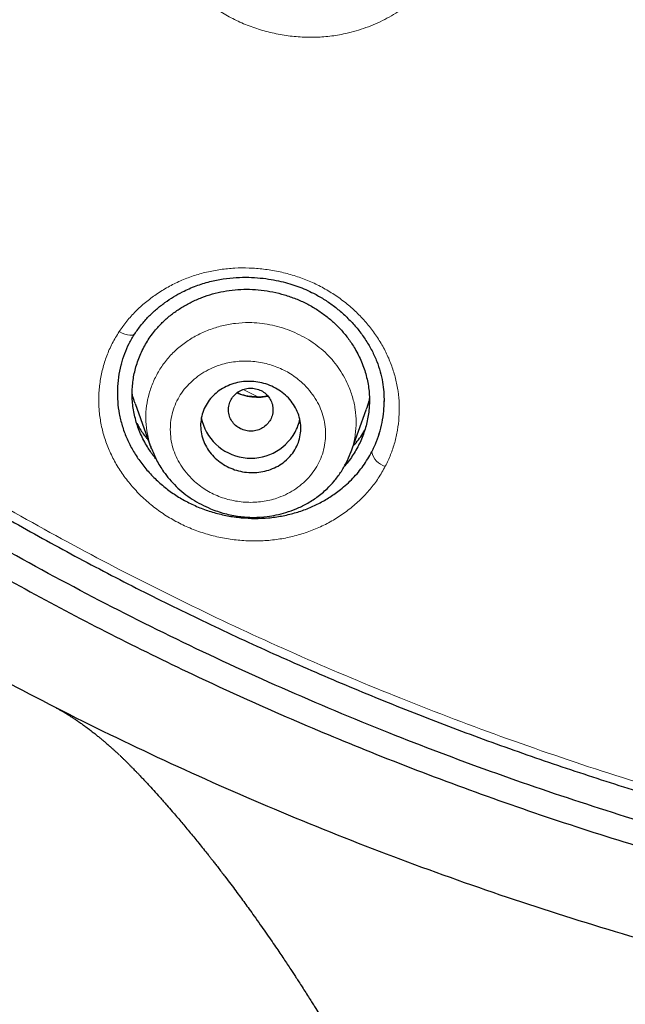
# Model space of a CAD drawing. Header units: millimetres. Extents: x 8 to 846, y 12 to 2113.
# Tile 270 of 515: x 450 to 461, y 1769 to 1786. Entities that reach past the tile are written whole.
import ezdxf

# ---------------------------------------------------------------- set-up
doc = ezdxf.new("R2010")
doc.units = ezdxf.units.MM

msp = doc.modelspace()

# ---------------------------------------------------------------- linework, layer by layer
at = {"color": 8, "linetype": 'Continuous', "lineweight": 0}
msp.add_line((453.645, 1779.652), (453.909, 1779.52), dxfattribs=at)
at = {"color": 7, "linetype": 'Continuous', "lineweight": 30}
for p, q in [((451.701, 1779.401), (451.99, 1778.593)), ((455.578, 1778.519), (455.852, 1779.285)), ((455.572, 1778.521), (455.569, 1778.512)), ((455.571, 1778.511), (455.579, 1778.528))]:
    msp.add_line(p, q, dxfattribs=at)
at = {"color": 8, "linetype": 'Continuous', "lineweight": 0, "flags": 128}
msp.add_lwpolyline([(451.417, 1780.693), (451.468, 1780.666), (451.518, 1780.647), (451.566, 1780.634), (451.61, 1780.628), (451.648, 1780.63), (451.678, 1780.64), (451.695, 1780.652)], dxfattribs=at)
at = {"color": 7, "linetype": 'Continuous', "lineweight": 30}
for centre, radius, start, end in [((453.782, 1779.325), 0.908, 191.3176, 331.0803), ((453.83, 1779.292), 0.85, 331.4506, 348.2369)]:
    msp.add_arc(centre, radius, start, end, dxfattribs=at)
at = {"color": 8, "linetype": 'Continuous', "lineweight": 0}
msp.add_arc((456.284, 1778.595), 0.336, 191.061, 254.941, dxfattribs=at)
at = {"color": 7, "linetype": 'Continuous', "lineweight": 30}
for points, knots in [([(438.753, 1781.597), (438.116, 1782.151), (436.841, 1783.26), (435.025, 1785.022), (433.286, 1786.854), (431.632, 1788.759), (430.064, 1790.73), (428.585, 1792.765), (427.198, 1794.859), (425.906, 1797.008), (424.711, 1799.21), (423.615, 1801.459), (422.622, 1803.753), (421.734, 1806.086), (420.951, 1808.454), (420.274, 1810.852), (419.705, 1813.277), (419.244, 1815.722), (418.892, 1818.185), (418.651, 1820.66), (418.52, 1823.142), (418.502, 1825.628), (418.596, 1828.113), (418.802, 1830.591), (419.118, 1833.058), (419.543, 1835.51), (420.077, 1837.942), (420.719, 1840.349), (421.467, 1842.727), (422.321, 1845.072), (423.281, 1847.379), (424.343, 1849.643), (425.506, 1851.861), (426.768, 1854.028), (428.124, 1856.141), (429.573, 1858.195), (431.112, 1860.187), (432.739, 1862.114), (434.45, 1863.97), (436.243, 1865.754), (438.115, 1867.459), (440.062, 1869.085), (442.08, 1870.628), (444.165, 1872.085), (446.313, 1873.455), (448.52, 1874.735), (450.781, 1875.922), (453.094, 1877.013), (455.453, 1878.006), (457.856, 1878.898), (460.296, 1879.689), (462.768, 1880.377), (465.27, 1880.962), (467.794, 1881.442), (470.338, 1881.818), (472.897, 1882.085), (475.465, 1882.254), (477.18, 1882.275), (478.038, 1882.285)], [0, 0, 0, 0, 0.017858, 0.035716, 0.053573, 0.07143, 0.089286, 0.107143, 0.124999, 0.142856, 0.160713, 0.178571, 0.196429, 0.214287, 0.232143, 0.25, 0.267856, 0.285712, 0.303568, 0.321425, 0.339282, 0.35714, 0.374998, 0.392856, 0.410713, 0.42857, 0.446428, 0.464285, 0.482142, 0.499999, 0.517857, 0.535714, 0.553571, 0.571428, 0.589285, 0.607142, 0.624999, 0.642856, 0.660713, 0.67857, 0.696427, 0.714284, 0.732141, 0.749999, 0.767857, 0.785715, 0.803573, 0.821432, 0.83929, 0.857149, 0.875005, 0.892861, 0.910716, 0.928572, 0.946428, 0.964284, 0.982141, 1, 1, 1, 1]), ([(478.038, 1879.997), (477.434, 1879.991), (476.226, 1879.981), (474.416, 1879.894), (472.608, 1879.756), (470.804, 1879.561), (469.003, 1879.311), (467.209, 1879.007), (465.477, 1878.659), (463.811, 1878.274), (462.213, 1877.858), (460.632, 1877.398), (459.069, 1876.896), (457.523, 1876.351), (455.942, 1875.743), (454.328, 1875.068), (452.688, 1874.322), (451.077, 1873.528), (449.495, 1872.687), (447.943, 1871.799), (446.418, 1870.862), (444.963, 1869.906), (443.577, 1868.935), (442.263, 1867.956), (440.98, 1866.942), (439.728, 1865.894), (438.508, 1864.811), (437.286, 1863.661), (436.066, 1862.443), (434.855, 1861.154), (433.687, 1859.829), (432.562, 1858.469), (431.48, 1857.073), (430.439, 1855.639), (429.469, 1854.212), (428.569, 1852.798), (427.74, 1851.406), (426.955, 1849.994), (426.213, 1848.564), (425.516, 1847.115), (424.843, 1845.604), (424.201, 1844.032), (423.594, 1842.398), (423.04, 1840.745), (422.54, 1839.075), (422.094, 1837.387), (421.7, 1835.679), (421.369, 1834.004), (421.099, 1832.367), (420.884, 1830.775), (420.717, 1829.182), (420.598, 1827.587), (420.528, 1825.989), (420.504, 1824.343), (420.533, 1822.652), (420.62, 1820.915), (420.763, 1819.181), (420.964, 1817.448), (421.221, 1815.717), (421.535, 1813.99), (421.894, 1812.32), (422.291, 1810.712), (422.722, 1809.167), (423.197, 1807.638), (423.717, 1806.125), (424.282, 1804.628), (424.911, 1803.102), (425.607, 1801.549), (426.376, 1799.973), (427.196, 1798.42), (428.07, 1796.89), (428.995, 1795.381), (429.97, 1793.901), (430.962, 1792.492), (431.963, 1791.158), (432.969, 1789.893), (434.012, 1788.658), (435.091, 1787.454), (436.206, 1786.279), (437.391, 1785.101), (438.65, 1783.923), (439.984, 1782.75), (441.359, 1781.617), (442.774, 1780.524), (444.229, 1779.47), (445.719, 1778.46), (447.195, 1777.524), (448.649, 1776.661), (450.081, 1775.864), (451.534, 1775.109), (453.009, 1774.395), (454.505, 1773.722), (456.07, 1773.071), (457.704, 1772.447), (459.405, 1771.856), (461.124, 1771.317), (462.86, 1770.83), (464.614, 1770.395), (466.381, 1770.014), (468.109, 1769.696), (469.793, 1769.436), (471.432, 1769.23), (473.076, 1769.069), (474.725, 1768.955), (476.38, 1768.884), (477.485, 1768.875), (478.038, 1768.871)], [0, 0, 0, 0, 0.01003, 0.020054, 0.030083, 0.040124, 0.050187, 0.060282, 0.070362, 0.079553, 0.088711, 0.097842, 0.106955, 0.116055, 0.12515, 0.135215, 0.145244, 0.155247, 0.165233, 0.175211, 0.185191, 0.195231, 0.204429, 0.213609, 0.222777, 0.23194, 0.241107, 0.250284, 0.260264, 0.270231, 0.280194, 0.290164, 0.300149, 0.31016, 0.320251, 0.329484, 0.338685, 0.347862, 0.357022, 0.366175, 0.375328, 0.385279, 0.395221, 0.405163, 0.415118, 0.425096, 0.435106, 0.445185, 0.454404, 0.463594, 0.472765, 0.481925, 0.491084, 0.500249, 0.510205, 0.520158, 0.530119, 0.540101, 0.550114, 0.56017, 0.570237, 0.579425, 0.588586, 0.597726, 0.606856, 0.615983, 0.625115, 0.635087, 0.645061, 0.655045, 0.665052, 0.67509, 0.685171, 0.695207, 0.70436, 0.713496, 0.722621, 0.731743, 0.74087, 0.750008, 0.759978, 0.769956, 0.779952, 0.789974, 0.800033, 0.810138, 0.820182, 0.829338, 0.838477, 0.847605, 0.856731, 0.86586, 0.875, 0.885017, 0.895019, 0.905016, 0.915017, 0.92503, 0.935066, 0.945076, 0.954226, 0.963368, 0.97251, 0.981657, 0.990818, 1, 1, 1, 1]), ([(535.073, 1824.397), (535.066, 1823.725), (535.051, 1822.382), (534.932, 1820.371), (534.742, 1818.364), (534.474, 1816.362), (534.129, 1814.366), (533.717, 1812.417), (533.244, 1810.522), (532.715, 1808.685), (532.121, 1806.869), (531.461, 1805.073), (530.724, 1803.268), (529.908, 1801.458), (529.008, 1799.648), (528.038, 1797.869), (527, 1796.122), (525.893, 1794.407), (524.742, 1792.761), (523.556, 1791.186), (522.339, 1789.684), (521.07, 1788.224), (519.748, 1786.806), (518.352, 1785.41), (516.88, 1784.039), (515.33, 1782.699), (513.726, 1781.411), (512.067, 1780.176), (510.358, 1778.997), (508.639, 1777.9), (506.922, 1776.885), (505.209, 1775.949), (503.465, 1775.073), (501.691, 1774.255), (499.855, 1773.483), (497.956, 1772.762), (495.995, 1772.096), (494.005, 1771.499), (491.985, 1770.97), (489.939, 1770.512), (487.915, 1770.132), (485.922, 1769.828), (483.966, 1769.596), (482.008, 1769.43), (480.046, 1769.329), (478.039, 1769.294), (475.989, 1769.329), (473.899, 1769.439), (471.814, 1769.623), (469.736, 1769.882), (467.665, 1770.215), (465.649, 1770.612), (463.692, 1771.068), (461.798, 1771.576), (459.928, 1772.146), (458.081, 1772.777), (456.215, 1773.485), (454.335, 1774.275), (452.445, 1775.15), (450.593, 1776.091), (448.777, 1777.097), (446.997, 1778.168), (445.29, 1779.281), (443.66, 1780.427), (442.108, 1781.599), (440.602, 1782.82), (439.144, 1784.088), (437.701, 1785.433), (436.278, 1786.855), (434.883, 1788.358), (433.548, 1789.908), (432.272, 1791.504), (431.053, 1793.15), (429.917, 1794.808), (428.862, 1796.472), (427.89, 1798.133), (426.98, 1799.822), (426.132, 1801.539), (425.331, 1803.319), (424.581, 1805.161), (423.889, 1807.061), (423.27, 1808.981), (422.725, 1810.921), (422.252, 1812.885), (421.859, 1814.835), (421.544, 1816.763), (421.303, 1818.662), (421.132, 1820.568), (421.025, 1822.48), (421.012, 1823.758), (421.006, 1824.397)], [0, 0, 0, 0, 0.011647, 0.023279, 0.034914, 0.046569, 0.058262, 0.069997, 0.081033, 0.092045, 0.103046, 0.114051, 0.125075, 0.136674, 0.148268, 0.159874, 0.171507, 0.183184, 0.194903, 0.205931, 0.216944, 0.227954, 0.238974, 0.250018, 0.2616, 0.2732, 0.284834, 0.296518, 0.308264, 0.319998, 0.330999, 0.341975, 0.352941, 0.363907, 0.374886, 0.386463, 0.398058, 0.409684, 0.421356, 0.433089, 0.444843, 0.455871, 0.466863, 0.477832, 0.488791, 0.499751, 0.51144, 0.523115, 0.53479, 0.54648, 0.558201, 0.569925, 0.580927, 0.591892, 0.602833, 0.61376, 0.624687, 0.6364, 0.648087, 0.659761, 0.671439, 0.683135, 0.694871, 0.705904, 0.716895, 0.727858, 0.738804, 0.749746, 0.761426, 0.773081, 0.784724, 0.796373, 0.808043, 0.819784, 0.830839, 0.841857, 0.852852, 0.863839, 0.87483, 0.886496, 0.898127, 0.909738, 0.921348, 0.932974, 0.944696, 0.955762, 0.96681, 0.977856, 0.988914, 1, 1, 1, 1]), ([(421.626, 1820.903), (421.63, 1820.848), (421.638, 1820.728), (421.654, 1820.534), (421.672, 1820.308), (421.694, 1820.05), (421.718, 1819.768), (421.746, 1819.472), (421.791, 1819.007), (421.859, 1818.385), (421.95, 1817.641), (422.046, 1816.946), (422.144, 1816.293), (422.248, 1815.649), (422.388, 1814.851), (422.571, 1813.899), (422.809, 1812.791), (423.069, 1811.69), (423.366, 1810.544), (423.702, 1809.355), (424.082, 1808.125), (424.492, 1806.904), (424.931, 1805.693), (425.4, 1804.494), (425.898, 1803.305), (426.425, 1802.129), (426.982, 1800.963), (427.568, 1799.808), (428.184, 1798.665), (428.827, 1797.536), (429.497, 1796.422), (430.191, 1795.329), (430.906, 1794.258), (431.643, 1793.211), (432.404, 1792.18), (433.193, 1791.161), (434.012, 1790.153), (434.861, 1789.158), (435.735, 1788.183), (436.632, 1787.229), (437.552, 1786.295), (438.495, 1785.382), (439.46, 1784.492), (440.448, 1783.623), (441.456, 1782.778), (442.484, 1781.956), (443.532, 1781.157), (444.593, 1780.386), (445.664, 1779.645), (446.746, 1778.932), (447.844, 1778.245), (448.965, 1777.577), (450.11, 1776.931), (451.277, 1776.306), (452.46, 1775.709), (453.658, 1775.139), (454.869, 1774.596), (456.094, 1774.081), (457.331, 1773.595), (458.58, 1773.137), (459.839, 1772.709), (461.107, 1772.309), (462.385, 1771.938), (463.664, 1771.598), (464.943, 1771.288), (466.219, 1771.01), (467.501, 1770.76), (468.797, 1770.537), (470.107, 1770.342), (471.43, 1770.175), (472.758, 1770.039), (474.088, 1769.933), (475.422, 1769.858), (476.759, 1769.813), (478.097, 1769.8), (479.434, 1769.816), (480.768, 1769.863), (482.099, 1769.941), (483.426, 1770.049), (484.743, 1770.187), (486.047, 1770.353), (487.339, 1770.547), (488.626, 1770.769), (489.917, 1771.022), (491.21, 1771.306), (492.506, 1771.622), (493.795, 1771.967), (495.075, 1772.341), (496.346, 1772.744), (497.606, 1773.176), (498.855, 1773.637), (500.09, 1774.126), (501.311, 1774.642), (502.519, 1775.186), (503.712, 1775.757), (504.885, 1776.351), (506.035, 1776.969), (507.163, 1777.608), (508.276, 1778.272), (509.381, 1778.965), (510.477, 1779.688), (511.562, 1780.442), (512.63, 1781.221), (513.679, 1782.023), (514.708, 1782.85), (515.716, 1783.699), (516.702, 1784.57), (517.665, 1785.462), (518.604, 1786.374), (519.52, 1787.308), (520.413, 1788.262), (521.278, 1789.231), (522.113, 1790.213), (522.92, 1791.208), (523.703, 1792.221), (524.468, 1793.259), (525.213, 1794.322), (525.937, 1795.408), (526.634, 1796.511), (527.304, 1797.629), (527.946, 1798.761), (528.56, 1799.908), (529.145, 1801.065), (529.7, 1802.233), (530.225, 1803.411), (530.721, 1804.6), (531.188, 1805.802), (531.625, 1807.014), (532.033, 1808.237), (532.412, 1809.468), (532.76, 1810.708), (533.079, 1811.955), (533.367, 1813.208), (533.624, 1814.467), (533.814, 1815.524), (533.953, 1816.388), (534.053, 1817.064), (534.148, 1817.769), (534.222, 1818.387), (534.279, 1818.901), (534.319, 1819.295), (534.354, 1819.667), (534.38, 1819.972), (534.4, 1820.216), (534.415, 1820.402), (534.427, 1820.561), (534.437, 1820.692), (534.446, 1820.792), (534.451, 1820.852), (534.453, 1820.878)], [0, 0, 0, 0, 0.000972, 0.00214, 0.003506, 0.005071, 0.006833, 0.008669, 0.010483, 0.01536, 0.020074, 0.024147, 0.02815, 0.032108, 0.036022, 0.042913, 0.049781, 0.056648, 0.063516, 0.07132, 0.079124, 0.086927, 0.094729, 0.102526, 0.110315, 0.118106, 0.125905, 0.133736, 0.141568, 0.149401, 0.157234, 0.165071, 0.172773, 0.180477, 0.188169, 0.195855, 0.203695, 0.211534, 0.219373, 0.22721, 0.235046, 0.242882, 0.250729, 0.258566, 0.266406, 0.274247, 0.282088, 0.289927, 0.297623, 0.305312, 0.312993, 0.320676, 0.328514, 0.336353, 0.344191, 0.352031, 0.359872, 0.367717, 0.37557, 0.383406, 0.391244, 0.399082, 0.406919, 0.414756, 0.42245, 0.430139, 0.437816, 0.445493, 0.45333, 0.461167, 0.469006, 0.476845, 0.484688, 0.492542, 0.500414, 0.508269, 0.516104, 0.523931, 0.531754, 0.539576, 0.547258, 0.554937, 0.562615, 0.570292, 0.578136, 0.585988, 0.593841, 0.601695, 0.60955, 0.617404, 0.625259, 0.633094, 0.640923, 0.648747, 0.656569, 0.664391, 0.672072, 0.679754, 0.687435, 0.695118, 0.702963, 0.710816, 0.718673, 0.72653, 0.734389, 0.742246, 0.7501, 0.757929, 0.765748, 0.773567, 0.781388, 0.789209, 0.796892, 0.804574, 0.81226, 0.819951, 0.82781, 0.835667, 0.843519, 0.85137, 0.859219, 0.867068, 0.874915, 0.882713, 0.890504, 0.898295, 0.906097, 0.913906, 0.921715, 0.929526, 0.937336, 0.945145, 0.952949, 0.960746, 0.968542, 0.972526, 0.976679, 0.980999, 0.985489, 0.988029, 0.990437, 0.992707, 0.994838, 0.996024, 0.997162, 0.998233, 0.998944, 0.999532, 1, 1, 1, 1]), ([(438.753, 1781.597), (439.865, 1780.694), (442.089, 1778.888), (445.672, 1776.486), (449.413, 1774.325), (453.311, 1772.439), (457.341, 1770.833), (461.483, 1769.521), (465.709, 1768.483), (468.579, 1768.046), (470.013, 1767.828)], [0, 0, 0, 0, 0.125007, 0.250015, 0.375019, 0.500014, 0.625012, 0.750014, 0.875011, 1, 1, 1, 1]), ([(451.695, 1780.652), (451.733, 1780.707), (451.809, 1780.815), (451.941, 1780.963), (452.083, 1781.097), (452.234, 1781.215), (452.39, 1781.319), (452.576, 1781.423), (452.792, 1781.518), (453.038, 1781.595), (453.281, 1781.644), (453.515, 1781.668), (453.738, 1781.672), (453.947, 1781.66), (454.14, 1781.634), (454.317, 1781.598), (454.478, 1781.555), (454.627, 1781.506), (454.769, 1781.449), (454.925, 1781.375), (455.092, 1781.281), (455.266, 1781.161), (455.431, 1781.025), (455.585, 1780.875), (455.727, 1780.711), (455.853, 1780.534), (455.961, 1780.349), (456.046, 1780.16), (456.109, 1779.973), (456.149, 1779.788), (456.172, 1779.609), (456.174, 1779.493), (456.175, 1779.435)], [0, 0, 0, 0, 0.035563, 0.070227, 0.103951, 0.136697, 0.168437, 0.199154, 0.243295, 0.285174, 0.324832, 0.36222, 0.397324, 0.430119, 0.460584, 0.488711, 0.514502, 0.538356, 0.562242, 0.586443, 0.619265, 0.652791, 0.687029, 0.721954, 0.75752, 0.793661, 0.830152, 0.865813, 0.900481, 0.934394, 0.967573, 1, 1, 1, 1]), ([(452.079, 1778.402), (452.065, 1778.419), (452.007, 1778.488), (451.91, 1778.638), (451.796, 1778.852), (451.709, 1779.097), (451.658, 1779.347), (451.643, 1779.599), (451.665, 1779.849), (451.721, 1780.094), (451.812, 1780.329), (451.934, 1780.549), (452.075, 1780.736), (452.223, 1780.89), (452.372, 1781.016), (452.535, 1781.128), (452.711, 1781.226), (452.898, 1781.308), (453.092, 1781.374), (453.292, 1781.42), (453.497, 1781.448), (453.706, 1781.458), (453.916, 1781.448), (454.126, 1781.419), (454.335, 1781.372), (454.538, 1781.306), (454.734, 1781.224), (454.918, 1781.124), (455.091, 1781.009), (455.251, 1780.88), (455.396, 1780.737), (455.525, 1780.58), (455.651, 1780.394), (455.763, 1780.179), (455.851, 1779.934), (455.903, 1779.684), (455.918, 1779.433), (455.896, 1779.183), (455.839, 1778.937), (455.749, 1778.701), (455.625, 1778.482), (455.525, 1778.339), (455.462, 1778.275), (455.459, 1778.271)], [0, 0, 0, 0, 0.007171, 0.029576, 0.05909, 0.088289, 0.117678, 0.146838, 0.176361, 0.205758, 0.235058, 0.264588, 0.293779, 0.315814, 0.337698, 0.359634, 0.381822, 0.404293, 0.426315, 0.4481, 0.469867, 0.491884, 0.513751, 0.535695, 0.557939, 0.580269, 0.602241, 0.624085, 0.646036, 0.66782, 0.689616, 0.711659, 0.734178, 0.763486, 0.793015, 0.822237, 0.851421, 0.880624, 0.91033, 0.939998, 0.969197, 0.998396, 1, 1, 1, 1]), ([(451.455, 1780.109), (451.474, 1780.172), (451.513, 1780.299), (451.592, 1780.481), (451.661, 1780.595), (451.695, 1780.652)], [0, 0, 0, 0, 0.333861, 0.6672, 1, 1, 1, 1]), ([(451.455, 1780.109), (451.452, 1780.102), (451.427, 1780.025), (451.402, 1779.871), (451.38, 1779.653), (451.385, 1779.433), (451.414, 1779.215), (451.467, 1778.999), (451.543, 1778.788), (451.644, 1778.584), (451.767, 1778.388), (451.913, 1778.202), (452.078, 1778.028), (452.26, 1777.871), (452.456, 1777.732), (452.667, 1777.613), (452.889, 1777.513), (453.121, 1777.435), (453.362, 1777.379), (453.607, 1777.344), (453.853, 1777.331), (454.097, 1777.341), (454.336, 1777.374), (454.568, 1777.429), (454.792, 1777.504), (455.004, 1777.6), (455.205, 1777.716), (455.413, 1777.865), (455.618, 1778.051), (455.81, 1778.278), (455.906, 1778.446), (455.954, 1778.531)], [0, 0, 0, 0, 0.0036955, 0.0384367, 0.0732648, 0.107565, 0.1416756, 0.175941, 0.2102178, 0.2443111, 0.2785924, 0.3134274, 0.3484569, 0.3827831, 0.4167886, 0.4508666, 0.4850598, 0.5190954, 0.5533613, 0.588238, 0.6228584, 0.6570446, 0.6911621, 0.7255785, 0.7596977, 0.7937287, 0.828016, 0.8628964, 0.9089512, 0.9543899, 1, 1, 1, 1]), ([(454.512, 1778.481), (454.473, 1778.438), (454.402, 1778.36), (454.272, 1778.274), (454.14, 1778.213), (453.999, 1778.174), (453.853, 1778.156), (453.706, 1778.161), (453.56, 1778.186), (453.419, 1778.234), (453.286, 1778.303), (453.167, 1778.391), (453.063, 1778.497), (452.98, 1778.617), (452.919, 1778.75), (452.884, 1778.89), (452.875, 1779.033), (452.895, 1779.174), (452.94, 1779.309), (453.01, 1779.433), (453.101, 1779.543), (453.211, 1779.635), (453.335, 1779.709), (453.472, 1779.761), (453.614, 1779.793), (453.762, 1779.802), (453.909, 1779.789), (454.054, 1779.755), (454.192, 1779.699), (454.319, 1779.623), (454.434, 1779.528), (454.53, 1779.416), (454.605, 1779.29), (454.656, 1779.155), (454.682, 1779.013), (454.679, 1778.87), (454.65, 1778.731), (454.596, 1778.598), (454.54, 1778.52), (454.512, 1778.481)], [0, 0, 0, 0, 0.033628, 0.060335, 0.08704, 0.113097, 0.139152, 0.164893, 0.190632, 0.216527, 0.242421, 0.268899, 0.295378, 0.322625, 0.349875, 0.37772, 0.405569, 0.433554, 0.461541, 0.48916, 0.516779, 0.543714, 0.570648, 0.596881, 0.623112, 0.648907, 0.674699, 0.700497, 0.726294, 0.752556, 0.778819, 0.805825, 0.832836, 0.860531, 0.888231, 0.916177, 0.944125, 0.972062, 1, 1, 1, 1]), ([(454.134, 1779.11), (454.147, 1779.142), (454.175, 1779.204), (454.183, 1779.306), (454.166, 1779.406), (454.121, 1779.499), (454.054, 1779.577), (453.968, 1779.636), (453.868, 1779.671), (453.763, 1779.68), (453.659, 1779.663), (453.563, 1779.62), (453.482, 1779.555), (453.421, 1779.472), (453.385, 1779.376), (453.376, 1779.274), (453.393, 1779.174), (453.438, 1779.081), (453.505, 1779.003), (453.591, 1778.944), (453.691, 1778.909), (453.796, 1778.9), (453.9, 1778.917), (453.995, 1778.96), (454.078, 1779.025), (454.115, 1779.082), (454.134, 1779.11)], [0, 0, 0, 0, 0.0416593, 0.0833407, 0.125, 0.1666593, 0.2083407, 0.25, 0.2916593, 0.3333407, 0.375, 0.4166592, 0.4583407, 0.5, 0.5416593, 0.5833408, 0.625, 0.6666593, 0.7083407, 0.75, 0.7916593, 0.8333407, 0.875, 0.9166593, 0.9583407, 1, 1, 1, 1]), ([(451.704, 1779.403), (451.697, 1779.42), (451.671, 1779.481), (451.658, 1779.545), (451.649, 1779.591)], [0, 0, 0, 0, 0.284492, 1, 1, 1, 1]), ([(454.084, 1779.535), (454.049, 1779.529), (453.968, 1779.515), (453.835, 1779.517), (453.692, 1779.539), (453.59, 1779.565), (453.541, 1779.589), (453.536, 1779.592)], [0, 0, 0, 0, 0.196763, 0.452149, 0.708667, 0.965948, 1, 1, 1, 1]), ([(455.908, 1779.489), (455.906, 1779.473), (455.894, 1779.403), (455.868, 1779.337), (455.848, 1779.286)], [0, 0, 0, 0, 0.230226, 1, 1, 1, 1]), ([(455.954, 1778.531), (455.984, 1778.592), (456.043, 1778.715), (456.107, 1778.91), (456.151, 1779.11), (456.175, 1779.29), (456.175, 1779.404), (456.175, 1779.448)], [0, 0, 0, 0, 0.2150203, 0.4289924, 0.6437318, 0.8610346, 1, 1, 1, 1]), ([(451.734, 1779.044), (451.748, 1779.019), (451.796, 1778.931), (451.863, 1778.832), (451.923, 1778.763), (451.935, 1778.749)], [0, 0, 0, 0, 0.244968, 0.850679, 1, 1, 1, 1]), ([(455.621, 1778.64), (455.638, 1778.659), (455.718, 1778.744), (455.787, 1778.843), (455.829, 1778.927), (455.83, 1778.93)], [0, 0, 0, 0, 0.205913, 0.972021, 1, 1, 1, 1]), ([(451.991, 1778.605), (452.021, 1778.532), (452.081, 1778.381), (452.197, 1778.194), (452.318, 1778.036), (452.438, 1777.907), (452.575, 1777.787), (452.726, 1777.679), (452.887, 1777.586), (453.081, 1777.495), (453.309, 1777.418), (453.568, 1777.365), (453.825, 1777.348), (454.048, 1777.363), (454.242, 1777.396), (454.417, 1777.441), (454.6, 1777.507), (454.788, 1777.597), (454.976, 1777.716), (455.141, 1777.854), (455.282, 1778.004), (455.398, 1778.16), (455.498, 1778.329), (455.547, 1778.451), (455.571, 1778.511)], [0, 0, 0, 0, 0.051751, 0.105831, 0.143163, 0.181532, 0.221181, 0.261611, 0.301543, 0.340901, 0.398706, 0.454938, 0.509564, 0.562665, 0.598382, 0.637271, 0.679495, 0.725068, 0.773971, 0.826203, 0.867678, 0.911185, 0.956731, 1, 1, 1, 1]), ([(450.264, 1773.939), (450.274, 1773.935), (450.292, 1773.925), (450.319, 1773.911), (450.345, 1773.896), (450.369, 1773.883), (450.392, 1773.87), (450.413, 1773.857), (450.432, 1773.846), (450.449, 1773.836), (450.465, 1773.826), (450.48, 1773.816), (450.497, 1773.806), (450.514, 1773.795), (450.542, 1773.777), (450.582, 1773.751), (450.637, 1773.715), (450.693, 1773.676), (450.749, 1773.636), (450.805, 1773.596), (450.861, 1773.555), (450.918, 1773.511), (450.974, 1773.467), (451.028, 1773.424), (451.07, 1773.39), (451.1, 1773.365), (451.121, 1773.348), (451.14, 1773.331), (451.161, 1773.314), (451.184, 1773.294), (451.212, 1773.269), (451.244, 1773.241), (451.281, 1773.209), (451.322, 1773.171), (451.369, 1773.129), (451.401, 1773.099), (451.418, 1773.083)], [0, 0, 0, 0, 0.044176, 0.084743, 0.121767, 0.155308, 0.185414, 0.212128, 0.235483, 0.253967, 0.269867, 0.28542, 0.301253, 0.317366, 0.333757, 0.379031, 0.425502, 0.472015, 0.518611, 0.559375, 0.601841, 0.645975, 0.688752, 0.728036, 0.764167, 0.779336, 0.794073, 0.808382, 0.822429, 0.838985, 0.859034, 0.881119, 0.906278, 0.934492, 0.96574, 1, 1, 1, 1]), ([(451.423, 1773.078), (451.434, 1773.066), (451.457, 1773.045), (451.493, 1773.01), (451.529, 1772.976), (451.564, 1772.941), (451.599, 1772.906), (451.634, 1772.87), (451.67, 1772.834), (451.704, 1772.799), (451.74, 1772.762), (451.784, 1772.716), (451.833, 1772.664), (451.885, 1772.609), (451.952, 1772.536), (452.032, 1772.449), (452.146, 1772.322), (452.263, 1772.19), (452.387, 1772.047), (452.496, 1771.921), (452.596, 1771.801), (452.674, 1771.708), (452.753, 1771.612), (452.83, 1771.517), (452.909, 1771.419), (452.979, 1771.331), (453.032, 1771.264), (453.07, 1771.216), (453.109, 1771.166), (453.155, 1771.106), (453.21, 1771.036), (453.268, 1770.961), (453.339, 1770.867), (453.42, 1770.76), (453.509, 1770.641), (453.592, 1770.528), (453.672, 1770.42), (453.755, 1770.306), (453.848, 1770.176), (453.946, 1770.037), (454.046, 1769.895), (454.137, 1769.762), (454.223, 1769.637), (454.301, 1769.523), (454.371, 1769.418), (454.436, 1769.32), (454.494, 1769.233), (454.546, 1769.154), (454.594, 1769.079), (454.647, 1768.998), (454.705, 1768.908), (454.768, 1768.81), (454.828, 1768.715), (454.881, 1768.631), (454.939, 1768.538), (455.011, 1768.423), (455.104, 1768.272), (455.209, 1768.097), (455.324, 1767.906), (455.442, 1767.705), (455.56, 1767.501), (455.678, 1767.295), (455.793, 1767.091), (455.898, 1766.902), (455.987, 1766.738), (456.067, 1766.591), (456.146, 1766.446), (456.23, 1766.287), (456.324, 1766.108), (456.43, 1765.904), (456.549, 1765.671), (456.654, 1765.462), (456.741, 1765.288), (456.802, 1765.164), (456.857, 1765.052), (456.904, 1764.955), (456.954, 1764.85), (457.016, 1764.722), (457.099, 1764.548), (457.198, 1764.336), (457.308, 1764.098), (457.419, 1763.852), (457.528, 1763.609), (457.633, 1763.37), (457.729, 1763.149), (457.813, 1762.952), (457.886, 1762.78), (457.951, 1762.623), (458.011, 1762.479), (458.069, 1762.336), (458.13, 1762.186), (458.197, 1762.018), (458.268, 1761.838), (458.343, 1761.648), (458.418, 1761.451), (458.489, 1761.265), (458.554, 1761.092), (458.611, 1760.938), (458.662, 1760.799), (458.706, 1760.675), (458.747, 1760.563), (458.786, 1760.453), (458.825, 1760.343), (458.865, 1760.229), (458.908, 1760.103), (458.952, 1759.977), (458.994, 1759.851), (459.035, 1759.73), (459.077, 1759.603), (459.115, 1759.488), (459.146, 1759.394), (459.168, 1759.326), (459.186, 1759.27), (459.205, 1759.21), (459.229, 1759.135), (459.26, 1759.035), (459.297, 1758.92), (459.335, 1758.795), (459.374, 1758.668), (459.419, 1758.521), (459.468, 1758.354), (459.522, 1758.17), (459.572, 1757.999), (459.611, 1757.862), (459.641, 1757.755), (459.667, 1757.663), (459.694, 1757.562), (459.738, 1757.403), (459.794, 1757.193), (459.862, 1756.932), (459.92, 1756.705), (459.966, 1756.519), (459.999, 1756.385), (460.027, 1756.273), (460.046, 1756.191), (460.06, 1756.133), (460.071, 1756.088), (460.083, 1756.035), (460.1, 1755.966), (460.12, 1755.879), (460.143, 1755.78), (460.167, 1755.674), (460.192, 1755.563), (460.217, 1755.448), (460.242, 1755.334), (460.267, 1755.22), (460.291, 1755.106), (460.306, 1755.035), (460.314, 1754.998)], [0, 0, 0, 0, 0.010548, 0.020082, 0.028607, 0.036115, 0.042592, 0.048023, 0.052622, 0.056917, 0.062101, 0.06791, 0.074486, 0.081271, 0.087499, 0.099455, 0.111125, 0.123067, 0.132283, 0.146369, 0.152544, 0.159477, 0.16652, 0.172841, 0.17952, 0.186266, 0.189889, 0.192747, 0.195824, 0.199625, 0.204158, 0.209044, 0.213701, 0.22143, 0.228507, 0.235029, 0.24121, 0.247295, 0.254493, 0.263013, 0.270386, 0.277934, 0.284759, 0.290786, 0.296271, 0.301347, 0.306425, 0.310074, 0.313885, 0.318103, 0.322779, 0.327913, 0.333118, 0.337427, 0.340796, 0.347224, 0.354815, 0.363563, 0.373287, 0.383157, 0.393063, 0.403006, 0.412986, 0.422173, 0.42983, 0.436205, 0.442937, 0.450338, 0.45848, 0.467974, 0.478655, 0.490511, 0.496503, 0.502256, 0.507309, 0.511665, 0.515329, 0.521498, 0.52897, 0.539132, 0.550362, 0.56142, 0.572311, 0.583041, 0.593316, 0.601731, 0.609379, 0.616274, 0.622657, 0.628773, 0.635615, 0.643412, 0.651978, 0.660976, 0.670028, 0.67914, 0.686344, 0.693481, 0.699793, 0.705143, 0.710408, 0.715551, 0.720807, 0.726179, 0.732093, 0.738942, 0.744137, 0.749769, 0.755837, 0.761866, 0.765785, 0.76895, 0.77136, 0.773761, 0.777628, 0.782598, 0.78867, 0.795112, 0.801456, 0.807703, 0.816893, 0.825865, 0.834204, 0.841177, 0.845683, 0.849761, 0.854917, 0.861299, 0.87499, 0.888414, 0.901559, 0.909101, 0.915721, 0.921212, 0.925563, 0.927773, 0.929598, 0.932011, 0.935259, 0.939346, 0.94412, 0.94928, 0.955855, 0.963105, 0.971095, 0.97988, 0.989503, 1, 1, 1, 1])]:
    msp.add_open_spline(points, degree=3, knots=knots, dxfattribs=at)
at = {"color": 8, "linetype": 'Continuous', "lineweight": 0}
for points, knots in [([(421.73, 1824.347), (421.737, 1823.68), (421.752, 1822.346), (421.871, 1820.349), (422.061, 1818.355), (422.33, 1816.366), (422.674, 1814.386), (423.083, 1812.46), (423.551, 1810.594), (424.073, 1808.787), (424.659, 1807), (425.309, 1805.234), (426.035, 1803.457), (426.84, 1801.674), (427.73, 1799.887), (428.689, 1798.13), (429.719, 1796.402), (430.816, 1794.706), (431.954, 1793.08), (433.125, 1791.528), (434.322, 1790.05), (435.571, 1788.614), (436.87, 1787.221), (438.246, 1785.845), (439.701, 1784.491), (441.237, 1783.163), (442.825, 1781.888), (444.466, 1780.667), (446.153, 1779.504), (447.847, 1778.424), (449.537, 1777.426), (451.224, 1776.507), (452.943, 1775.644), (454.693, 1774.838), (456.509, 1774.075), (458.39, 1773.361), (460.334, 1772.701), (462.306, 1772.11), (464.304, 1771.588), (466.324, 1771.136), (468.32, 1770.763), (470.283, 1770.465), (472.211, 1770.237), (474.145, 1770.075), (476.083, 1769.977), (478.064, 1769.944), (480.085, 1769.979), (482.141, 1770.088), (484.191, 1770.27), (486.236, 1770.525), (488.277, 1770.853), (490.269, 1771.245), (492.208, 1771.696), (494.087, 1772.201), (495.942, 1772.767), (497.774, 1773.394), (499.617, 1774.095), (501.468, 1774.874), (503.322, 1775.733), (505.14, 1776.657), (506.922, 1777.645), (508.673, 1778.698), (510.356, 1779.795), (511.97, 1780.928), (513.507, 1782.089), (514.998, 1783.297), (516.442, 1784.553), (517.868, 1785.882), (519.272, 1787.287), (520.646, 1788.768), (521.963, 1790.297), (523.222, 1791.873), (524.425, 1793.498), (525.547, 1795.135), (526.587, 1796.776), (527.546, 1798.413), (528.444, 1800.077), (529.28, 1801.768), (530.072, 1803.525), (530.814, 1805.345), (531.501, 1807.23), (532.114, 1809.137), (532.655, 1811.067), (533.124, 1813.019), (533.511, 1814.95), (533.821, 1816.851), (534.057, 1818.719), (534.225, 1820.591), (534.329, 1822.468), (534.342, 1823.721), (534.349, 1824.347)], [0, 0, 0, 0, 0.0117137, 0.0234149, 0.0351216, 0.0468522, 0.0586247, 0.070364, 0.0813631, 0.0923367, 0.1032992, 0.1142649, 0.1252481, 0.1368316, 0.148424, 0.1600419, 0.1717018, 0.1834199, 0.1951477, 0.206154, 0.2171342, 0.2281014, 0.2390684, 0.2500482, 0.2616874, 0.2733323, 0.2849979, 0.2966994, 0.3084517, 0.3201468, 0.3311024, 0.3420458, 0.3529893, 0.3639449, 0.3749251, 0.3865672, 0.398212, 0.409874, 0.4215681, 0.4333088, 0.4450345, 0.4560332, 0.4670091, 0.4779743, 0.4889413, 0.4999221, 0.5115701, 0.5232038, 0.5348379, 0.5464871, 0.5581659, 0.5699121, 0.5809668, 0.5919838, 0.6029753, 0.6139537, 0.6249313, 0.6365724, 0.6481884, 0.6597941, 0.6714039, 0.6830322, 0.6947667, 0.7058318, 0.7168559, 0.7278515, 0.7388313, 0.7498078, 0.7614587, 0.7730925, 0.7847248, 0.7963708, 0.8080459, 0.8197857, 0.8308292, 0.8418316, 0.8528066, 0.8637681, 0.8747299, 0.8864319, 0.8981149, 0.9097963, 0.9214933, 0.9332235, 0.9449736, 0.9560095, 0.967015, 0.9780052, 0.9889952, 1, 1, 1, 1]), ([(457.202, 1787.232), (457.153, 1787.158), (457.056, 1787.012), (456.88, 1786.811), (456.683, 1786.628), (456.441, 1786.447), (456.15, 1786.278), (455.808, 1786.135), (455.477, 1786.045), (455.166, 1785.996), (454.882, 1785.98), (454.595, 1785.992), (454.307, 1786.031), (454.024, 1786.095), (453.75, 1786.185), (453.487, 1786.3), (453.238, 1786.439), (453.005, 1786.601), (452.791, 1786.783), (452.597, 1786.986), (452.425, 1787.206), (452.278, 1787.439), (452.157, 1787.683), (452.063, 1787.934), (451.998, 1788.192), (451.961, 1788.454), (451.953, 1788.715), (451.976, 1788.977), (452.033, 1789.263), (452.134, 1789.567), (452.289, 1789.881), (452.43, 1790.069), (452.501, 1790.163)], [0, 0, 0, 0, 0.031432, 0.062578, 0.093763, 0.125309, 0.167196, 0.208601, 0.250268, 0.281479, 0.312471, 0.343592, 0.375181, 0.406848, 0.437996, 0.468964, 0.500095, 0.531271, 0.562251, 0.593387, 0.625031, 0.656516, 0.687634, 0.71871, 0.750071, 0.781152, 0.812123, 0.843317, 0.875062, 0.91694, 0.958339, 1, 1, 1, 1]), ([(451.417, 1780.693), (451.461, 1780.756), (451.551, 1780.884), (451.709, 1781.058), (451.885, 1781.22), (452.08, 1781.366), (452.29, 1781.496), (452.512, 1781.607), (452.745, 1781.697), (452.987, 1781.766), (453.236, 1781.813), (453.492, 1781.838), (453.751, 1781.84), (454.012, 1781.82), (454.273, 1781.778), (454.527, 1781.714), (454.771, 1781.629), (455.006, 1781.523), (455.229, 1781.396), (455.439, 1781.251), (455.634, 1781.087), (455.812, 1780.907), (455.971, 1780.714), (456.109, 1780.51), (456.224, 1780.297), (456.316, 1780.076), (456.385, 1779.85), (456.43, 1779.62), (456.45, 1779.387), (456.446, 1779.153), (456.419, 1778.922), (456.369, 1778.697), (456.297, 1778.479), (456.23, 1778.34), (456.197, 1778.271)], [0, 0, 0, 0, 0.031225, 0.062275, 0.093413, 0.124899, 0.156807, 0.188147, 0.219201, 0.250255, 0.281468, 0.312509, 0.343675, 0.375258, 0.407121, 0.43836, 0.469281, 0.5002, 0.531337, 0.56234, 0.59352, 0.625184, 0.656661, 0.687795, 0.718877, 0.7502, 0.781213, 0.812194, 0.843429, 0.875193, 0.906627, 0.937732, 0.968769, 1, 1, 1, 1]), ([(453.028, 1780.723), (453.105, 1780.75), (453.259, 1780.802), (453.502, 1780.846), (453.729, 1780.86), (453.937, 1780.849), (454.122, 1780.82), (454.306, 1780.775), (454.485, 1780.714), (454.658, 1780.637), (454.822, 1780.546), (454.975, 1780.441), (455.116, 1780.323), (455.242, 1780.192), (455.353, 1780.05), (455.448, 1779.899), (455.537, 1779.723), (455.612, 1779.521), (455.661, 1779.294), (455.679, 1779.065), (455.661, 1778.839), (455.625, 1778.656), (455.585, 1778.553), (455.572, 1778.521)], [0, 0, 0, 0, 0.057251, 0.114364, 0.17128, 0.213973, 0.256967, 0.300219, 0.343627, 0.387072, 0.430433, 0.473606, 0.516527, 0.559277, 0.602148, 0.645151, 0.688244, 0.745717, 0.803082, 0.860229, 0.917163, 0.973994, 1, 1, 1, 1]), ([(456.197, 1778.271), (456.156, 1778.199), (456.077, 1778.056), (455.926, 1777.857), (455.755, 1777.672), (455.561, 1777.504), (455.35, 1777.353), (455.124, 1777.224), (454.885, 1777.117), (454.633, 1777.033), (454.372, 1776.972), (454.103, 1776.936), (453.829, 1776.926), (453.551, 1776.941), (453.275, 1776.98), (453.005, 1777.044), (452.745, 1777.133), (452.495, 1777.245), (452.258, 1777.38), (452.037, 1777.536), (451.833, 1777.712), (451.648, 1777.906), (451.484, 1778.115), (451.345, 1778.334), (451.231, 1778.564), (451.145, 1778.801), (451.084, 1779.044), (451.051, 1779.289), (451.046, 1779.536), (451.068, 1779.782), (451.115, 1780.025), (451.189, 1780.258), (451.287, 1780.483), (451.373, 1780.622), (451.417, 1780.693)], [0, 0, 0, 0, 0.031269, 0.06237, 0.093613, 0.1253, 0.15688, 0.188017, 0.219017, 0.250193, 0.281373, 0.312361, 0.343494, 0.375103, 0.406864, 0.438033, 0.468958, 0.499992, 0.531112, 0.562088, 0.593269, 0.625, 0.656532, 0.687659, 0.718713, 0.750026, 0.781104, 0.812087, 0.843293, 0.875032, 0.906594, 0.937738, 0.96877, 1, 1, 1, 1]), ([(451.998, 1778.598), (451.986, 1778.627), (451.946, 1778.728), (451.91, 1778.908), (451.889, 1779.134), (451.904, 1779.359), (451.949, 1779.58), (452.025, 1779.793), (452.13, 1779.995), (452.261, 1780.183), (452.419, 1780.353), (452.602, 1780.502), (452.805, 1780.629), (452.954, 1780.692), (453.028, 1780.723)], [0, 0, 0, 0, 0.035611, 0.123368, 0.210658, 0.297633, 0.384832, 0.472262, 0.559849, 0.647525, 0.735299, 0.823294, 0.911564, 1, 1, 1, 1]), ([(453.176, 1780.076), (453.122, 1780.054), (453.013, 1780.009), (452.864, 1779.918), (452.729, 1779.812), (452.61, 1779.691), (452.511, 1779.557), (452.433, 1779.412), (452.376, 1779.258), (452.342, 1779.098), (452.331, 1778.933), (452.342, 1778.766), (452.377, 1778.602), (452.436, 1778.444), (452.518, 1778.293), (452.621, 1778.15), (452.734, 1778.031), (452.849, 1777.932), (452.961, 1777.853), (453.08, 1777.786), (453.205, 1777.729), (453.336, 1777.684), (453.471, 1777.652), (453.609, 1777.631), (453.747, 1777.622), (453.886, 1777.625), (454.022, 1777.641), (454.154, 1777.668), (454.296, 1777.713), (454.444, 1777.777), (454.593, 1777.867), (454.729, 1777.974), (454.848, 1778.095), (454.947, 1778.23), (455.025, 1778.375), (455.082, 1778.529), (455.116, 1778.69), (455.127, 1778.855), (455.116, 1779.021), (455.081, 1779.185), (455.022, 1779.344), (454.94, 1779.495), (454.837, 1779.637), (454.724, 1779.757), (454.609, 1779.855), (454.497, 1779.934), (454.378, 1780.001), (454.252, 1780.058), (454.122, 1780.102), (453.988, 1780.135), (453.85, 1780.155), (453.711, 1780.164), (453.572, 1780.161), (453.436, 1780.145), (453.303, 1780.118), (453.218, 1780.09), (453.176, 1780.076)], [0, 0, 0, 0, 0.020726, 0.041665, 0.062465, 0.083541, 0.104245, 0.124919, 0.145749, 0.166473, 0.187421, 0.208549, 0.229258, 0.249912, 0.270664, 0.291379, 0.312424, 0.328318, 0.343915, 0.359382, 0.374892, 0.390346, 0.406126, 0.421744, 0.437357, 0.453186, 0.468774, 0.484278, 0.499858, 0.520633, 0.541402, 0.562507, 0.583514, 0.604241, 0.625028, 0.645721, 0.66671, 0.687516, 0.708737, 0.729451, 0.750027, 0.770826, 0.791549, 0.812562, 0.828429, 0.84402, 0.859505, 0.875054, 0.890486, 0.905938, 0.921574, 0.937547, 0.953175, 0.96876, 0.984485, 1, 1, 1, 1]), ([(454.09, 1779.528), (454.089, 1779.527), (454.036, 1779.512), (453.922, 1779.507), (453.755, 1779.518), (453.621, 1779.547), (453.551, 1779.58), (453.532, 1779.589)], [0, 0, 0, 0, 0.008683, 0.302241, 0.59587, 0.890816, 1, 1, 1, 1]), ([(455.954, 1778.531), (455.993, 1778.612), (456.07, 1778.776), (456.139, 1779.038), (456.174, 1779.274), (456.174, 1779.423), (456.174, 1779.481)], [0, 0, 0, 0, 0.273849, 0.549394, 0.825657, 1, 1, 1, 1])]:
    msp.add_open_spline(points, degree=3, knots=knots, dxfattribs=at)

doc.saveas('drawing.dxf')
